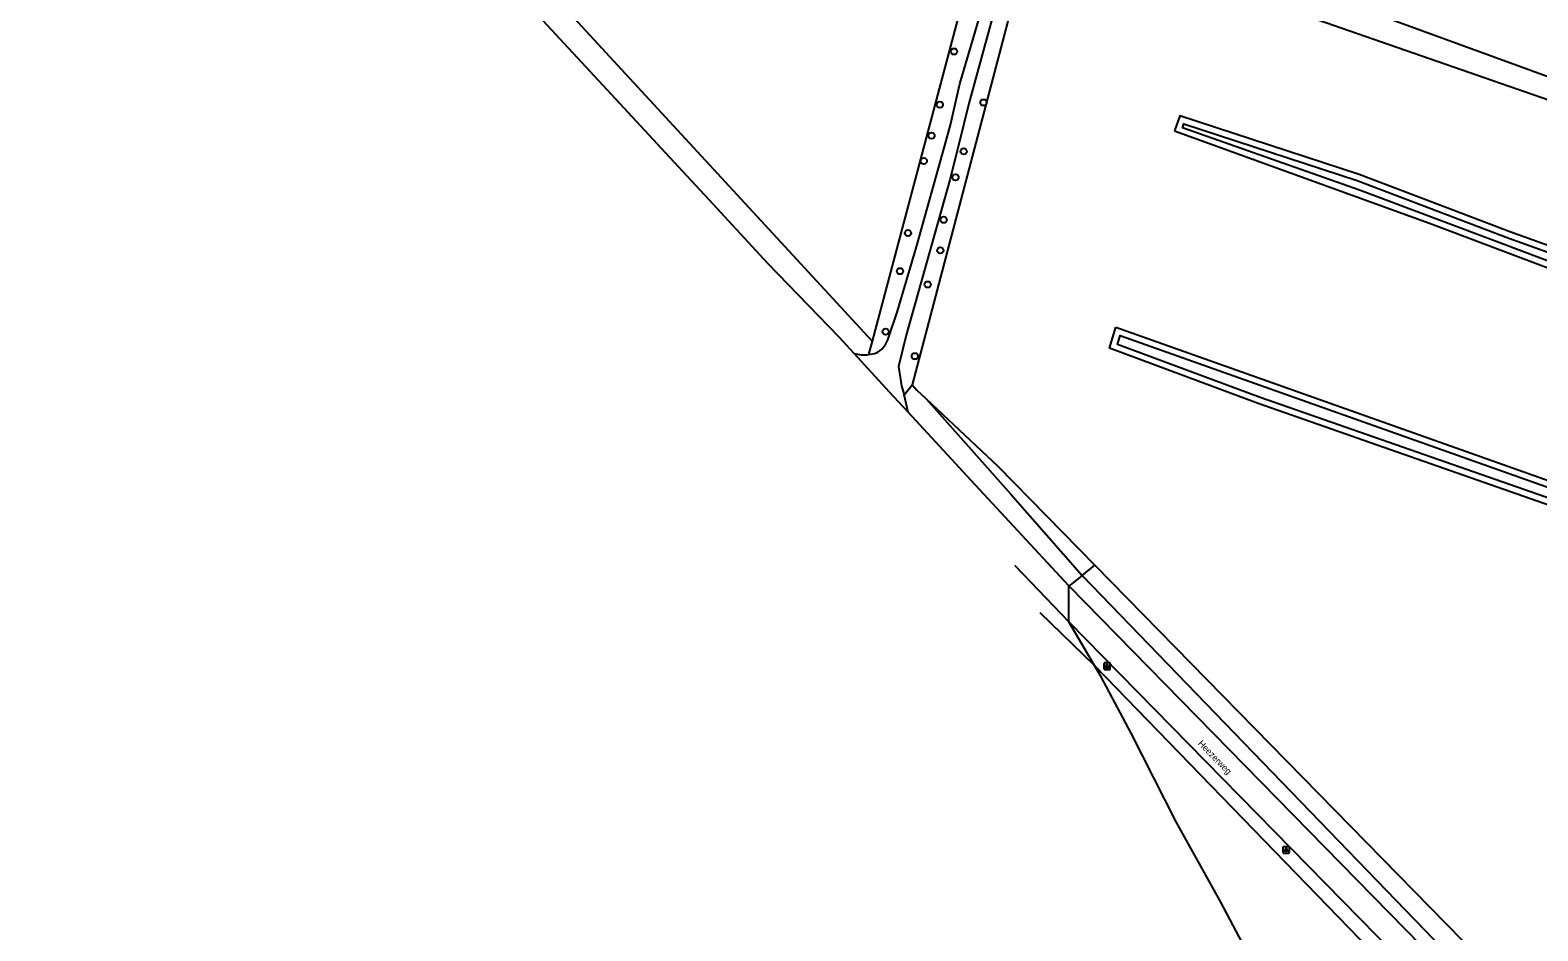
# Model space of a CAD drawing. Extents: x 163427 to 164190, y 380331 to 381641.
# Drawn here: x 163488.3 to 163723.8, y 380627.3 to 380768 of the extents above; entities that cross this region are included whole.
import ezdxf

# ---------------------------------------------------------------- set-up
doc = ezdxf.new("R2010")
doc.units = 0
for name, color, linetype in [('IMGEO_Boom', 7, 'Continuous'), ('IMGEO_Gemengd_bos', 7, 'Continuous'), ('IMGEO_Grasland_agrarisch', 7, 'Continuous'), ('IMGEO_Grasland_overig', 7, 'Continuous'), ('IMGEO_Greppel_droge_sloot', 7, 'Continuous'), ('IMGEO_Groenvoorziening', 7, 'Continuous'), ('IMGEO_Lichtpunt', 7, 'Continuous'), ('IMGEO_Loofbos', 7, 'Continuous'), ('IMGEO_Openbare_ruimte_label', 7, 'Continuous'), ('IMGEO_Rijbaan_lokaal_gesloten', 7, 'Continuous'), ('IMGEO_Rijbaan_lokaal_open', 7, 'Continuous'), ('IMGEO_Waterloop', 7, 'Continuous')]:
    doc.layers.add(name, color=color, linetype=linetype)

msp = doc.modelspace()

# ---------------------------------------------------------------- linework, layer by layer
at = {"layer": 'IMGEO_Boom'}
for centre in [(163632.61, 380764.66), (163630.39, 380756.37), (163637.21, 380756.69), (163629.09, 380751.51), (163634.11, 380749.06), (163627.88, 380747.57), (163632.83, 380744.99), (163630.99, 380738.37), (163625.4, 380736.3), (163630.45, 380733.59), (163624.15, 380730.34), (163628.49, 380728.26), (163621.93, 380720.89), (163626.48, 380717.07)]:
    msp.add_circle(centre, 0.489, dxfattribs=at)
at = {"layer": 'IMGEO_Gemengd_bos'}
for points in [[(163490.61, 380859.52), (163619.82, 380719.41)], [(163652.61, 380682.82), (163654.6, 380684.42)], [(163654.6, 380684.42), (163714.47, 380623.27), (163752.54, 380581.72), (163797, 380566.78)], [(163652.61, 380682.82), (163729.78, 380602.9), (163772.51, 380561.41), (163773.7, 380554.99)], [(163736.45, 380486.57), (163735.84, 380487.39), (163733.15, 380492.65), (163732.89, 380493.68), (163731.46, 380497.14), (163730.65, 380500), (163727.23, 380513.48), (163725.55, 380520.72), (163721.18, 380536.14), (163716.41, 380550.9), (163714.06, 380556.85), (163710.93, 380563.37), (163694.94, 380593.92), (163681.44, 380618.86), (163679.05, 380622.69), (163674.28, 380631.79), (163667.31, 380644.29), (163660.26, 380658.18), (163655.57, 380666.95), (163654.53, 380668.74)], [(163654.53, 380668.74), (163765.42, 380554.31), (163764.4, 380542.39), (163761.76, 380534.59)]]:
    msp.add_lwpolyline(points, dxfattribs=at)
at = {"layer": 'IMGEO_Grasland_agrarisch'}
for points in [[(163667.05, 380752.27), (163706.85, 380737.84), (163765.65, 380715.64), (163820, 380696.2), (163823.72, 380695.01), (163837.6, 380690.2), (163838.79, 380693.88), (163807.93, 380705.35), (163792.94, 380710.21), (163773.25, 380717.12), (163743.05, 380728), (163719.58, 380736.44), (163695.89, 380745.47), (163667.87, 380754.61), (163667.05, 380752.27)], [(163657.9, 380721.59), (163827.59, 380661.4), (163826.39, 380657.65), (163741.25, 380688.28), (163680.08, 380709.65), (163656.9, 380718.29), (163657.9, 380721.59)], [(163628.26, 380710.41), (163639.44, 380699.9), (163654.6, 380684.42)]]:
    msp.add_lwpolyline(points, dxfattribs=at)
at = {"layer": 'IMGEO_Grasland_overig'}
for points in [[(163675.42, 380905.71), (163664.66, 380864.29), (163656.36, 380836.92), (163652.48, 380823.17), (163650.26, 380812.78), (163649.01, 380805.41), (163648.05, 380801.94), (163644.74, 380793.39), (163643.1, 380788.54), (163642.45, 380786.19), (163639.09, 380771.73), (163634.94, 380756.52), (163633.31, 380750), (163631.97, 380744.61), (163625.14, 380720.35), (163623.91, 380715.47), (163624.4, 380712.42), (163624.81, 380711.01)], [(163645.71, 380787.25), (163626.06, 380712.61)], [(163645.98, 380677.02), (163654.53, 380668.74)]]:
    msp.add_lwpolyline(points, dxfattribs=at)
msp.add_arc((163618.55, 380723.78), 6.5, 256.1352, 276.3103, dxfattribs=at)
at = {"layer": 'IMGEO_Greppel_droge_sloot'}
for points in [[(163847.32, 380714.61), (163801.8, 380730.47), (163796.41, 380732.1), (163785.55, 380733.56), (163774.62, 380735.59), (163763.06, 380738.24), (163757.38, 380739.63), (163751.53, 380741.89), (163747.74, 380744.28), (163744.63, 380747), (163742.68, 380749.3), (163741.02, 380751.51), (163739.25, 380752.26), (163670.76, 380776.12), (163672.1, 380780.16)], [(163847.78, 380716.01), (163802.4, 380732.59), (163797.13, 380734.33), (163792.64, 380738.29), (163786.77, 380742.39), (163779.1, 380746.76), (163772.43, 380750), (163764.67, 380753.31), (163756.85, 380755.33), (163749.34, 380756.3), (163745.72, 380756.16), (163743.3, 380755.64), (163741.69, 380754.75), (163739.5, 380755.55), (163672.1, 380780.16)]]:
    msp.add_lwpolyline(points, dxfattribs=at)
at = {"layer": 'IMGEO_Groenvoorziening'}
msp.add_lwpolyline([(163654.53, 380668.74), (163650.55, 380675.55)], dxfattribs=at)
at = {"layer": 'IMGEO_Lichtpunt'}
for p, q in [((163656, 380669.03), (163656, 380668.22)), ((163656, 380669.03), (163656, 380668.22)), ((163656.9, 380669.13), (163656.1, 380669.13)), ((163656.9, 380669.13), (163656.1, 380669.13)), ((163657, 380668.22), (163657, 380669.03)), ((163657, 380668.22), (163657, 380669.03)), ((163656.1, 380668.13), (163656.9, 380668.13)), ((163656.1, 380668.13), (163656.9, 380668.13)), ((163683.98, 380640.34), (163683.98, 380639.53)), ((163683.98, 380640.34), (163683.98, 380639.53)), ((163684.88, 380640.43), (163684.07, 380640.43)), ((163684.88, 380640.43), (163684.07, 380640.43)), ((163684.07, 380639.43), (163684.88, 380639.43)), ((163684.07, 380639.43), (163684.88, 380639.43)), ((163684.98, 380639.53), (163684.98, 380640.34)), ((163684.98, 380639.53), (163684.98, 380640.34))]:
    msp.add_line(p, q, dxfattribs=at)
for points in [[(163656.38, 380668.69), (163656.41, 380668.67), (163656.23, 380668.4), (163656.19, 380668.43), (163656.38, 380668.69)], [(163656.48, 380668.65), (163656.53, 380668.65), (163656.53, 380668.32), (163656.48, 380668.32), (163656.48, 380668.65)], [(163656.59, 380668.67), (163656.63, 380668.69), (163656.81, 380668.43), (163656.77, 380668.4), (163656.59, 380668.67)], [(163684.35, 380640), (163684.39, 380639.97), (163684.21, 380639.71), (163684.17, 380639.74), (163684.35, 380640)], [(163684.46, 380639.95), (163684.5, 380639.95), (163684.5, 380639.63), (163684.46, 380639.63), (163684.46, 380639.95)], [(163684.57, 380639.97), (163684.6, 380640), (163684.79, 380639.74), (163684.75, 380639.71), (163684.57, 380639.97)]]:
    msp.add_lwpolyline(points, dxfattribs=at)
for centre in [(163656.5, 380668.83), (163684.48, 380640.13)]:
    msp.add_circle(centre, 0.0994, dxfattribs=at)
for centre, start, end in [((163656.1, 380669.03), 90, 180), ((163656.1, 380669.03), 90, 180), ((163656.9, 380669.03), 0, 90), ((163656.9, 380669.03), 0, 90), ((163656.1, 380668.22), 180, 270), ((163656.1, 380668.22), 180, 270), ((163656.9, 380668.22), 270, 0), ((163656.9, 380668.22), 270, 360), ((163684.07, 380640.34), 90, 180), ((163684.07, 380640.34), 90, 180), ((163684.07, 380639.53), 180, 270), ((163684.07, 380639.53), 180, 270), ((163684.88, 380640.34), 0, 90), ((163684.88, 380640.34), 0, 90), ((163684.88, 380639.53), 270, 0), ((163684.88, 380639.53), 270, 360)]:
    msp.add_arc(centre, 0.0946, start, end, dxfattribs=at)
at = {"layer": 'IMGEO_Loofbos'}
for points in [[(163622.26, 380719.62), (163623.75, 380724.08), (163626.74, 380734.13), (163631.16, 380750), (163632.06, 380753.22), (163633.49, 380759.62), (163637.31, 380772.48), (163640.04, 380785.25), (163641.29, 380789.93), (163645.54, 380800.75), (163646.73, 380804.48), (163649.36, 380818.79), (163652.47, 380831.14), (163654.62, 380839.01), (163658.21, 380849.96), (163662.08, 380862.75), (163665.16, 380875.29), (163669.5, 380891.12), (163673.23, 380905.69)], [(163645.18, 380814.99), (163619.82, 380719.41)], [(163619.82, 380719.41), (163619.27, 380717.32)], [(163624.81, 380711.01), (163626.06, 380712.61)], [(163626.06, 380712.61), (163626.82, 380711.77), (163628.26, 380710.41)], [(163625.43, 380708.32), (163624.81, 380711.01)], [(163628.26, 380710.41), (163641.45, 380695.49), (163652.61, 380682.82)], [(163652.61, 380682.82), (163650.98, 380681.51), (163650.54, 380681.16)]]:
    msp.add_lwpolyline(points, dxfattribs=at)
for centre, radius, start, end in [((163618.82, 380720.81), 3.63, 297.0252, 340.7622), ((163618.52, 380723.87), 6.59, 276.5311, 287.2892)]:
    msp.add_arc(centre, radius, start, end, dxfattribs=at)
at = {"layer": 'IMGEO_Rijbaan_lokaal_gesloten'}
for points in [[(163616.99, 380717.47), (163614.64, 380720.03), (163603.52, 380731.56), (163594.97, 380740.8), (163587.59, 380748.78), (163579.11, 380757.94), (163566.43, 380771.65), (163553.36, 380785.41), (163541.67, 380797.73), (163531.72, 380808.76), (163525.13, 380816.21), (163513.97, 380828.88), (163488.31, 380859.2)], [(163625.43, 380708.32), (163622.54, 380711.43), (163616.99, 380717.47)], [(163650.54, 380681.16), (163635.3, 380697.66), (163625.43, 380708.32)], [(163642.14, 380684.32), (163642.14, 380684.32), (163650.55, 380675.55)], [(163650.55, 380675.55), (163650.54, 380681.16)]]:
    msp.add_lwpolyline(points, dxfattribs=at)
at = {"layer": 'IMGEO_Rijbaan_lokaal_open'}
for points in [[(163650.54, 380681.16), (163765.55, 380563.75), (163769.33, 380559.95)], [(163765.77, 380557.59), (163761.77, 380561.69), (163725.43, 380599.17), (163650.55, 380675.55)]]:
    msp.add_lwpolyline(points, dxfattribs=at)
at = {"layer": 'IMGEO_Waterloop'}
for points in [[(163668.28, 380752.74), (163668.49, 380753.35), (163695.56, 380744.52), (163719.23, 380735.5), (163742.71, 380727.05), (163772.92, 380716.18), (163792.62, 380709.27), (163807.6, 380704.4), (163837.54, 380693.27), (163836.96, 380691.48), (163824.04, 380695.96), (163819.58, 380697.38), (163782.38, 380711.09), (163751.91, 380721.92), (163718.54, 380734.5), (163695.91, 380742.98), (163668.28, 380752.74)], [(163826.31, 380660.77), (163825.74, 380658.97), (163741.6, 380689.24), (163680.43, 380710.61), (163658.16, 380718.91), (163658.57, 380720.27), (163826.31, 380660.77)]]:
    msp.add_lwpolyline(points, dxfattribs=at)

# ---------------------------------------------------------------- texts
at = {"layer": 'IMGEO_Openbare_ruimte_label'}
msp.add_text('Heezerweg', height=1, rotation=314.4327, dxfattribs=at).set_placement((163670.62, 380656.46))

doc.saveas('drawing.dxf')
